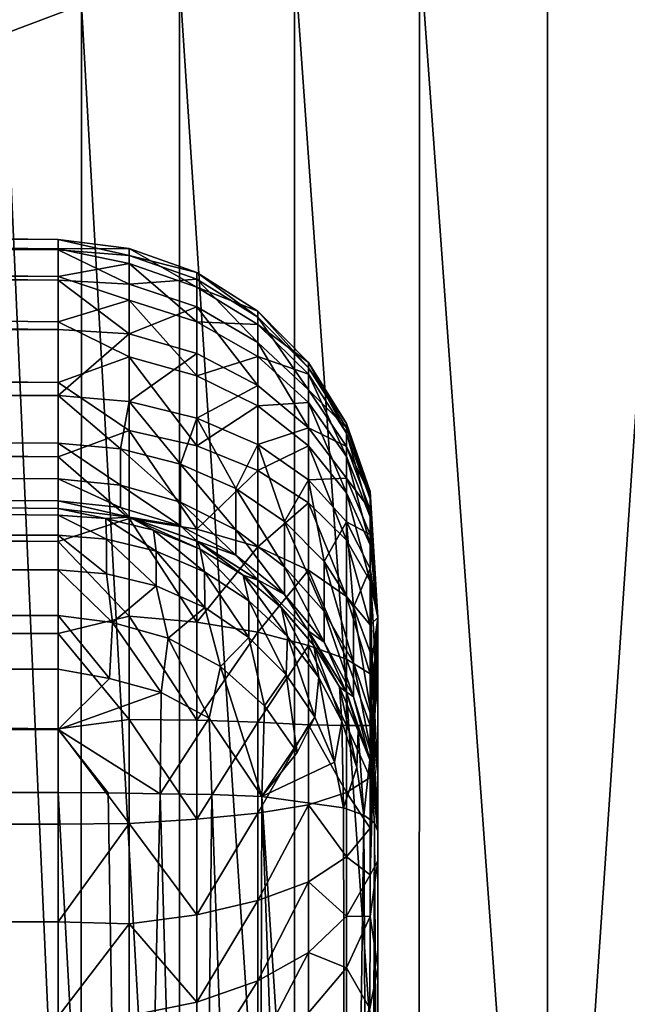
# Model space of a CAD drawing. Header units: metres. Extents: x -150 to 146, y -127 to 82.
# Tile 301 of 382: x 141.417 to 141.982, y 4.018 to 4.933. Entities that reach past the tile are written whole.
import ezdxf

# ---------------------------------------------------------------- set-up
doc = ezdxf.new("R2010")
doc.units = ezdxf.units.M
doc.layers.add('solid_ELLA_AP_WANNE_SW0001', color=7, linetype='CONTINUOUS')

msp = doc.modelspace()

# ---------------------------------------------------------------- linework, layer by layer
at = {"layer": 'solid_ELLA_AP_WANNE_SW0001'}
for points in [[(141.402847, 4.920201, -78.503937), (141.403397, 6.505244, -78.02034), (141.474319, 4.947224, -78.608521)], [(129.853088, 5.753788, 22.268677), (129.853088, 3.858704, 22.674004), (143.680511, 5.537678, 22.323399)], [(129.853088, 3.858704, 22.674004), (143.680511, 3.711792, 22.698515), (143.680511, 5.537678, 22.323399)], [(141.788498, 5.002653, -78.82354), (141.907501, 5.010152, -78.852859), (141.907547, 3.359975, -79.206749)], [(141.907547, 3.359975, -79.206749), (141.907501, 5.010152, -78.852859), (142.019852, 5.01161, -78.86187)], [(141.907547, 3.359975, -79.206749), (142.019852, 5.01161, -78.86187), (142.018539, 3.359812, -79.215721)], [(141.672409, 4.98946, -78.772232), (141.788498, 5.002653, -78.82354), (141.788467, 3.355036, -79.177124)], [(141.788467, 3.355036, -79.177124), (141.788498, 5.002653, -78.82354), (141.907547, 3.359975, -79.206749)], [(141.565689, 4.970731, -78.699585), (141.672409, 4.98946, -78.772232), (141.672302, 3.346279, -79.125114)], [(141.672302, 3.346279, -79.125114), (141.672409, 4.98946, -78.772232), (141.788467, 3.355036, -79.177124)], [(141.474319, 4.947224, -78.608521), (141.565689, 4.970731, -78.699585), (141.565414, 3.333804, -79.051346)], [(141.565414, 3.333804, -79.051346), (141.565689, 4.970731, -78.699585), (141.672302, 3.346279, -79.125114)], [(141.402847, 4.920201, -78.503937), (141.474319, 4.947224, -78.608521), (141.473862, 3.318113, -78.958794)], [(141.473862, 3.318113, -78.958794), (141.474319, 4.947224, -78.608521), (141.565414, 3.333804, -79.051346)], [(141.402176, 3.300052, -78.85244), (141.402847, 4.920201, -78.503937), (141.473862, 3.318113, -78.958794)], [(141.452621, 4.720483, 4.23952), (129.547379, 4.822112, 4.261154), (129.547379, 4.833092, 4.150265)], [(141.452621, 4.729197, 4.15), (129.547379, 4.833092, 4.150265), (129.547379, 4.821446, 4.035557)], [(141.452621, 4.720483, 4.23952), (129.547379, 4.833092, 4.150265), (141.452621, 4.729197, 4.15)], [(141.452621, 4.694668, 4.325683), (129.547379, 4.789697, 4.367767), (129.547379, 4.822112, 4.261154)], [(141.452621, 4.694668, 4.325683), (129.547379, 4.822112, 4.261154), (141.452621, 4.720483, 4.23952)], [(141.452621, 4.719647, 4.056328), (129.547379, 4.821446, 4.035557), (129.547379, 4.786879, 3.925564)], [(141.452621, 4.729197, 4.15), (129.547379, 4.821446, 4.035557), (141.452621, 4.719647, 4.056328)], [(141.452621, 4.652716, 4.405255), (129.547379, 4.737093, 4.466001), (129.547379, 4.789697, 4.367767)], [(141.452621, 4.652716, 4.405255), (129.547379, 4.789697, 4.367767), (141.452621, 4.694668, 4.325683)], [(141.452621, 4.691392, 3.96651), (129.547379, 4.786879, 3.925564), (129.547379, 4.730815, 3.824815)], [(141.452621, 4.719647, 4.056328), (129.547379, 4.786879, 3.925564), (141.452621, 4.691392, 3.96651)], [(141.452621, 4.5962, 4.475246), (129.547379, 4.666327, 4.552077), (129.547379, 4.737093, 4.466001)], [(141.452621, 4.5962, 4.475246), (129.547379, 4.737093, 4.466001), (141.452621, 4.652716, 4.405255)], [(141.452621, 4.645594, 3.884242), (129.547379, 4.730815, 3.824815), (129.547379, 4.655564, 3.73746)], [(141.452621, 4.691392, 3.96651), (129.547379, 4.730815, 3.824815), (141.452621, 4.645594, 3.884242)], [(141.518692, 4.714387, 4.07123), (141.518692, 4.720882, 4.168043), (141.452621, 4.729197, 4.15)], [(141.518692, 4.714387, 4.07123), (141.452621, 4.729197, 4.15), (141.452621, 4.719647, 4.056328)], [(141.518692, 4.720882, 4.168043), (141.452621, 4.720483, 4.23952), (141.452621, 4.729197, 4.15)], [(141.518692, 4.720882, 4.168043), (141.518692, 4.706757, 4.26404), (141.452621, 4.720483, 4.23952)], [(141.518692, 4.706757, 4.26404), (141.452621, 4.694668, 4.325683), (141.452621, 4.720483, 4.23952)], [(141.518692, 4.687567, 3.97798), (141.518692, 4.714387, 4.07123), (141.452621, 4.719647, 4.056328)], [(141.518692, 4.687567, 3.97798), (141.452621, 4.719647, 4.056328), (141.452621, 4.691392, 3.96651)], [(141.581741, 4.698394, 4.167145), (141.581741, 4.684968, 4.258405), (141.518692, 4.720882, 4.168043)], [(141.581741, 4.698394, 4.167145), (141.518692, 4.720882, 4.168043), (141.518692, 4.714387, 4.07123)], [(141.581741, 4.684968, 4.258405), (141.518692, 4.706757, 4.26404), (141.518692, 4.720882, 4.168043)], [(141.581741, 4.692219, 4.07511), (141.581741, 4.698394, 4.167145), (141.518692, 4.714387, 4.07123)], [(141.581741, 4.692219, 4.07511), (141.518692, 4.714387, 4.07123), (141.518692, 4.687567, 3.97798)], [(141.518692, 4.706757, 4.26404), (141.518692, 4.672651, 4.354878), (141.452621, 4.694668, 4.325683)], [(141.581741, 4.684968, 4.258405), (141.581741, 4.652546, 4.344762), (141.518692, 4.706757, 4.26404)], [(141.581741, 4.652546, 4.344762), (141.518692, 4.672651, 4.354878), (141.518692, 4.706757, 4.26404)], [(141.638229, 4.656848, 4.08142), (141.638229, 4.662488, 4.165869), (141.581741, 4.698394, 4.167145)], [(141.638229, 4.656848, 4.08142), (141.581741, 4.698394, 4.167145), (141.581741, 4.692219, 4.07511)], [(141.638229, 4.662488, 4.165869), (141.581741, 4.684968, 4.258405), (141.581741, 4.698394, 4.167145)], [(141.518692, 4.672651, 4.354878), (141.452621, 4.652716, 4.405255), (141.452621, 4.694668, 4.325683)], [(141.518692, 4.641634, 3.89251), (141.518692, 4.687567, 3.97798), (141.452621, 4.691392, 3.96651)], [(141.518692, 4.641634, 3.89251), (141.452621, 4.691392, 3.96651), (141.452621, 4.645594, 3.884242)], [(141.581741, 4.666721, 3.986462), (141.581741, 4.692219, 4.07511), (141.518692, 4.687567, 3.97798)], [(141.581741, 4.666721, 3.986462), (141.518692, 4.687567, 3.97798), (141.518692, 4.641634, 3.89251)], [(141.638229, 4.633471, 4.000075), (141.581741, 4.692219, 4.07511), (141.581741, 4.666721, 3.986462)], [(141.638229, 4.633471, 4.000075), (141.638229, 4.656848, 4.08142), (141.581741, 4.692219, 4.07511)], [(141.638229, 4.662488, 4.165869), (141.638229, 4.650134, 4.249599), (141.581741, 4.684968, 4.258405)], [(141.638229, 4.650134, 4.249599), (141.581741, 4.652546, 4.344762), (141.581741, 4.684968, 4.258405)], [(141.518692, 4.672651, 4.354878), (141.518692, 4.620106, 4.43645), (141.452621, 4.652716, 4.405255)], [(141.581741, 4.652546, 4.344762), (141.581741, 4.602597, 4.42231), (141.518692, 4.672651, 4.354878)], [(141.581741, 4.602597, 4.42231), (141.518692, 4.620106, 4.43645), (141.518692, 4.672651, 4.354878)], [(141.452621, 4.527256, 4.533015), (129.547379, 4.578611, 4.623684), (129.547379, 4.666327, 4.552077)], [(141.452621, 4.527256, 4.533015), (129.547379, 4.666327, 4.552077), (141.452621, 4.5962, 4.475246)], [(141.581741, 4.623054, 3.90521), (141.581741, 4.666721, 3.986462), (141.518692, 4.641634, 3.89251)], [(141.638229, 4.593414, 3.925518), (141.638229, 4.633471, 4.000075), (141.581741, 4.666721, 3.986462)], [(141.638229, 4.593414, 3.925518), (141.581741, 4.666721, 3.986462), (141.581741, 4.623054, 3.90521)], [(141.685349, 4.610023, 4.089767), (141.685349, 4.614954, 4.164171), (141.638229, 4.662488, 4.165869)], [(141.685349, 4.610023, 4.089767), (141.638229, 4.662488, 4.165869), (141.638229, 4.656848, 4.08142)], [(141.685349, 4.614954, 4.164171), (141.638229, 4.650134, 4.249599), (141.638229, 4.662488, 4.165869)], [(141.452621, 4.584136, 3.812907), (129.547379, 4.655564, 3.73746), (129.547424, 4.61631, 3.68865)], [(141.452621, 4.645594, 3.884242), (129.547379, 4.655564, 3.73746), (141.452621, 4.584136, 3.812907)], [(141.518692, 4.620106, 4.43645), (141.452621, 4.5962, 4.475246), (141.452621, 4.652716, 4.405255)], [(141.638229, 4.650134, 4.249599), (141.638229, 4.620347, 4.328822), (141.581741, 4.652546, 4.344762)], [(141.638229, 4.620347, 4.328822), (141.581741, 4.602597, 4.42231), (141.581741, 4.652546, 4.344762)], [(141.685349, 4.589453, 4.018094), (141.685349, 4.610023, 4.089767), (141.638229, 4.656848, 4.08142)], [(141.685349, 4.589453, 4.018094), (141.638229, 4.656848, 4.08142), (141.638229, 4.633471, 4.000075)], [(141.685349, 4.614954, 4.164171), (141.685349, 4.604023, 4.237933), (141.638229, 4.650134, 4.249599)], [(141.685349, 4.604023, 4.237933), (141.638229, 4.620347, 4.328822), (141.638229, 4.650134, 4.249599)], [(141.518692, 4.641634, 3.89251), (141.452621, 4.645594, 3.884242), (141.452621, 4.584136, 3.812907)], [(141.518692, 4.641634, 3.89251), (141.452621, 4.584136, 3.812907), (141.518677, 4.578666, 3.818686)], [(141.581741, 4.623054, 3.90521), (141.518692, 4.641634, 3.89251), (141.518677, 4.578666, 3.818686)], [(141.685349, 4.554176, 3.952399), (141.685349, 4.589453, 4.018094), (141.638229, 4.633471, 4.000075)], [(141.685349, 4.554176, 3.952399), (141.638229, 4.633471, 4.000075), (141.638229, 4.593414, 3.925518)], [(141.581741, 4.623054, 3.90521), (141.518677, 4.578666, 3.818686), (141.581741, 4.563193, 3.83503)], [(141.638229, 4.593414, 3.925518), (141.581741, 4.623054, 3.90521), (141.581741, 4.563193, 3.83503)], [(141.452621, 4.506572, 3.701854), (129.547424, 4.61631, 3.68865), (129.547424, 4.587805, 3.61557)], [(141.452621, 4.506572, 3.701854), (141.452621, 4.539755, 3.761416), (129.547424, 4.61631, 3.68865)], [(141.452621, 4.539755, 3.761416), (141.452621, 4.584136, 3.812907), (129.547424, 4.61631, 3.68865)], [(141.518692, 4.620106, 4.43645), (141.518692, 4.5515, 4.505065), (141.452621, 4.5962, 4.475246)], [(141.581741, 4.602597, 4.42231), (141.581741, 4.537379, 4.487542), (141.518692, 4.620106, 4.43645)], [(141.581741, 4.537379, 4.487542), (141.518692, 4.5515, 4.505065), (141.518692, 4.620106, 4.43645)], [(141.638229, 4.620347, 4.328822), (141.638229, 4.574473, 4.399949), (141.581741, 4.602597, 4.42231)], [(141.685349, 4.604023, 4.237933), (141.685349, 4.577725, 4.307708), (141.638229, 4.620347, 4.328822)], [(141.685349, 4.577725, 4.307708), (141.638229, 4.574473, 4.399949), (141.638229, 4.620347, 4.328822)], [(141.720749, 4.558193, 4.161347), (141.720749, 4.549179, 4.22303), (141.685349, 4.614954, 4.164171)], [(141.720749, 4.558193, 4.161347), (141.685349, 4.614954, 4.164171), (141.685349, 4.610023, 4.089767)], [(141.720749, 4.549179, 4.22303), (141.685349, 4.604023, 4.237933), (141.685349, 4.614954, 4.164171)], [(141.720749, 4.553973, 4.099153), (141.720749, 4.558193, 4.161347), (141.685349, 4.610023, 4.089767)], [(141.720749, 4.553973, 4.099153), (141.685349, 4.610023, 4.089767), (141.685349, 4.589453, 4.018094)], [(141.720749, 4.549179, 4.22303), (141.720749, 4.527338, 4.281415), (141.685349, 4.604023, 4.237933)], [(141.720749, 4.527338, 4.281415), (141.685349, 4.577725, 4.307708), (141.685349, 4.604023, 4.237933)], [(141.518692, 4.5515, 4.505065), (141.452621, 4.527256, 4.533015), (141.452621, 4.5962, 4.475246)], [(141.638229, 4.574473, 4.399949), (141.581741, 4.537379, 4.487542), (141.581741, 4.602597, 4.42231)], [(141.452621, 4.486105, 3.636816), (129.547424, 4.587805, 3.61557), (129.547379, 4.583092, 3.569052)], [(141.452621, 4.486105, 3.636816), (141.452621, 4.506572, 3.701854), (129.547424, 4.587805, 3.61557)], [(141.638229, 4.593414, 3.925518), (141.581741, 4.563193, 3.83503), (141.638245, 4.538491, 3.861122)], [(141.685349, 4.554176, 3.952399), (141.638229, 4.593414, 3.925518), (141.638245, 4.538491, 3.861122)], [(141.720749, 4.53671, 4.039253), (141.720749, 4.553973, 4.099153), (141.685349, 4.589453, 4.018094)], [(141.720749, 4.53671, 4.039253), (141.685349, 4.589453, 4.018094), (141.685349, 4.554176, 3.952399)], [(141.452621, 4.479197, -4.33), (129.547379, 4.583092, -4.33), (129.547379, 4.573864, -4.411908)], [(141.452621, 4.479197, -4.33), (129.547379, 4.583092, 3.569052), (129.547379, 4.583092, -4.33)], [(141.452621, 4.479197, -4.33), (141.452621, 4.479197, 3.569052), (129.547379, 4.583092, 3.569052)], [(141.452621, 4.486105, 3.636816), (129.547379, 4.583092, 3.569052), (141.452621, 4.479197, 3.569052)], [(141.452621, 4.448486, 4.576394), (129.547379, 4.478436, 4.676473), (129.547379, 4.578611, 4.623684)], [(141.452621, 4.448486, 4.576394), (129.547379, 4.578611, 4.623684), (141.452621, 4.527256, 4.533015)], [(141.510773, 4.534666, 3.764973), (141.452621, 4.584136, 3.812907), (141.452621, 4.539755, 3.761416)], [(141.518677, 4.578666, 3.818686), (141.452621, 4.584136, 3.812907), (141.510773, 4.534666, 3.764973)], [(141.518677, 4.578666, 3.818686), (141.510773, 4.534666, 3.764973), (141.56662, 4.520426, 3.774925)], [(141.581741, 4.563193, 3.83503), (141.518677, 4.578666, 3.818686), (141.56662, 4.520426, 3.774925)], [(141.685349, 4.577725, 4.307708), (141.685349, 4.537252, 4.370336), (141.638229, 4.574473, 4.399949)], [(141.720749, 4.527338, 4.281415), (141.720749, 4.493655, 4.33387), (141.685349, 4.577725, 4.307708)], [(141.720749, 4.493655, 4.33387), (141.685349, 4.537252, 4.370336), (141.685349, 4.577725, 4.307708)], [(141.452621, 4.473073, -4.386552), (129.547379, 4.573864, -4.411908), (129.547379, 4.54664, -4.489709)], [(141.452621, 4.473073, -4.386552), (141.452621, 4.479197, -4.33), (129.547379, 4.573864, -4.411908)], [(141.638229, 4.574473, 4.399949), (141.638229, 4.514592, 4.459762), (141.581741, 4.537379, 4.487542)], [(141.685349, 4.537252, 4.370336), (141.638229, 4.514592, 4.459762), (141.638229, 4.574473, 4.399949)], [(141.581741, 4.563193, 3.83503), (141.56662, 4.520426, 3.774925), (141.618027, 4.497575, 3.790895)], [(141.638245, 4.538491, 3.861122), (141.581741, 4.563193, 3.83503), (141.618027, 4.497575, 3.790895)], [(141.720749, 4.558193, 4.161347), (141.742661, 4.488228, 4.206018), (141.720749, 4.549179, 4.22303)], [(141.720749, 4.553973, 4.099153), (141.742661, 4.495016, 4.157857), (141.720749, 4.558193, 4.161347)], [(141.720749, 4.558193, 4.161347), (141.742661, 4.495016, 4.157857), (141.742661, 4.488228, 4.206018)], [(141.518692, 4.5515, 4.505065), (141.518692, 4.469936, 4.557621), (141.452621, 4.527256, 4.533015)], [(141.581741, 4.537379, 4.487542), (141.581741, 4.459841, 4.537507), (141.518692, 4.5515, 4.505065)], [(141.581741, 4.459841, 4.537507), (141.518692, 4.469936, 4.557621), (141.518692, 4.5515, 4.505065)], [(141.685349, 4.554176, 3.952399), (141.638245, 4.538491, 3.861122), (141.685349, 4.505791, 3.895661)], [(141.720749, 4.507182, 3.984352), (141.720749, 4.53671, 4.039253), (141.685349, 4.554176, 3.952399)], [(141.720749, 4.507182, 3.984352), (141.685349, 4.554176, 3.952399), (141.685349, 4.505791, 3.895661)], [(141.720749, 4.53671, 4.039253), (141.742661, 4.49153, 4.109344), (141.720749, 4.553973, 4.099153)], [(141.720749, 4.553973, 4.099153), (141.742661, 4.49153, 4.109344), (141.742661, 4.495016, 4.157857)], [(141.720749, 4.549179, 4.22303), (141.742661, 4.471471, 4.251678), (141.720749, 4.527338, 4.281415)], [(141.720749, 4.549179, 4.22303), (141.742661, 4.488228, 4.206018), (141.742661, 4.471471, 4.251678)], [(141.452621, 4.454228, -4.442115), (129.547379, 4.54664, -4.489709), (129.547379, 4.502786, -4.559502)], [(141.452621, 4.454228, -4.442115), (141.452621, 4.473073, -4.386552), (129.547379, 4.54664, -4.489709)], [(141.510773, 4.50087, 3.704309), (141.452621, 4.539755, 3.761416), (141.452621, 4.506572, 3.701854)], [(141.510773, 4.534666, 3.764973), (141.452621, 4.539755, 3.761416), (141.510773, 4.50087, 3.704309)], [(141.56662, 4.520426, 3.774925), (141.510773, 4.534666, 3.764973), (141.56662, 4.484913, 3.711179)], [(141.510773, 4.534666, 3.764973), (141.510773, 4.50087, 3.704309), (141.56662, 4.484913, 3.711179)], [(141.638229, 4.514592, 4.459762), (141.581741, 4.459841, 4.537507), (141.581741, 4.537379, 4.487542)], [(141.638245, 4.538491, 3.861122), (141.618027, 4.497575, 3.790895), (141.663055, 4.466982, 3.812276)], [(141.685349, 4.537252, 4.370336), (141.685349, 4.484438, 4.422976), (141.638229, 4.514592, 4.459762)], [(141.685349, 4.505791, 3.895661), (141.638245, 4.538491, 3.861122), (141.663055, 4.466982, 3.812276)], [(141.720749, 4.493655, 4.33387), (141.720749, 4.449651, 4.378025), (141.685349, 4.537252, 4.370336)], [(141.720749, 4.449651, 4.378025), (141.685349, 4.484438, 4.422976), (141.685349, 4.537252, 4.370336)], [(141.720749, 4.507182, 3.984352), (141.742661, 4.477928, 4.062648), (141.720749, 4.53671, 4.039253)], [(141.720749, 4.53671, 4.039253), (141.742661, 4.477928, 4.062648), (141.742661, 4.49153, 4.109344)], [(141.518692, 4.469936, 4.557621), (141.452621, 4.448486, 4.576394), (141.452621, 4.527256, 4.533015)], [(141.720749, 4.527338, 4.281415), (141.742661, 4.471471, 4.251678), (141.742661, 4.445494, 4.292797)], [(141.720749, 4.527338, 4.281415), (141.742661, 4.445494, 4.292797), (141.720749, 4.493655, 4.33387)], [(141.618027, 4.497575, 3.790895), (141.56662, 4.520426, 3.774925), (141.618027, 4.459307, 3.722205)], [(141.56662, 4.520426, 3.774925), (141.56662, 4.484913, 3.711179), (141.618027, 4.459307, 3.722205)], [(141.638229, 4.514592, 4.459762), (141.638229, 4.443411, 4.505552), (141.581741, 4.459841, 4.537507)], [(141.685349, 4.484438, 4.422976), (141.638229, 4.443411, 4.505552), (141.638229, 4.514592, 4.459762)], [(141.510773, 4.480024, 3.638068), (141.452621, 4.506572, 3.701854), (141.452621, 4.486105, 3.636816)], [(141.510773, 4.50087, 3.704309), (141.452621, 4.506572, 3.701854), (141.510773, 4.480024, 3.638068)], [(141.685349, 4.505791, 3.895661), (141.663055, 4.466982, 3.812276), (141.699982, 4.42981, 3.838255)], [(141.720749, 4.507182, 3.984352), (141.685349, 4.505791, 3.895661), (141.720749, 4.466722, 3.936929)], [(141.720749, 4.466722, 3.936929), (141.685349, 4.505791, 3.895661), (141.699982, 4.42981, 3.838255)], [(141.720749, 4.507182, 3.984352), (141.742661, 4.454817, 4.019853), (141.742661, 4.477928, 4.062648)], [(141.720749, 4.507182, 3.984352), (141.720749, 4.466722, 3.936929), (141.742661, 4.454817, 4.019853)], [(141.452621, 4.422143, -4.493987), (129.547379, 4.502786, -4.559502), (129.547379, 4.444502, -4.617786)], [(141.452621, 4.422143, -4.493987), (141.452621, 4.454228, -4.442115), (129.547379, 4.502786, -4.559502)], [(141.56662, 4.484913, 3.711179), (141.510773, 4.50087, 3.704309), (141.56662, 4.463008, 3.641574)], [(141.510773, 4.50087, 3.704309), (141.510773, 4.480024, 3.638068), (141.56662, 4.463008, 3.641574)], [(141.618027, 4.497575, 3.790895), (141.618027, 4.459307, 3.722205), (141.663055, 4.425026, 3.736965)], [(141.663055, 4.466982, 3.812276), (141.618027, 4.497575, 3.790895), (141.663055, 4.425026, 3.736965)], [(141.742661, 4.488228, 4.206018), (141.742661, 4.495016, 4.157857), (141.75, 4.377893, 4.030754)], [(141.742661, 4.495016, 4.157857), (141.742661, 4.49153, 4.109344), (141.75, 4.377893, 4.030754)], [(141.518936, 4.471179, 3.569052), (141.452621, 4.486105, 3.636816), (141.452621, 4.479197, 3.569052)], [(141.510773, 4.480024, 3.638068), (141.452621, 4.486105, 3.636816), (141.518936, 4.471179, 3.569052)], [(141.56662, 4.484913, 3.711179), (141.56662, 4.463008, 3.641574), (141.618027, 4.435703, 3.6472)], [(141.618027, 4.459307, 3.722205), (141.56662, 4.484913, 3.711179), (141.618027, 4.435703, 3.6472)], [(141.720749, 4.493655, 4.33387), (141.742661, 4.445494, 4.292797), (141.742661, 4.411455, 4.327538)], [(141.720749, 4.493655, 4.33387), (141.742661, 4.411455, 4.327538), (141.720749, 4.449651, 4.378025)], [(141.742661, 4.49153, 4.109344), (141.742661, 4.477928, 4.062648), (141.75, 4.377893, 4.030754)], [(141.742661, 4.471471, 4.251678), (141.742661, 4.488228, 4.206018), (141.75, 4.377893, 4.030754)], [(141.452621, 4.362832, 4.603771), (129.547379, 4.369782, 4.708345), (129.547379, 4.478436, 4.676473)], [(141.452621, 4.362832, 4.603771), (129.547379, 4.478436, 4.676473), (141.452621, 4.448486, 4.576394)], [(141.519211, 4.471117, -4.330191), (141.452621, 4.479197, 3.569052), (141.452621, 4.479197, -4.33)], [(141.518936, 4.471179, 3.569052), (141.452621, 4.479197, 3.569052), (141.519211, 4.471117, -4.330191)], [(141.496933, 4.469687, -4.384678), (141.452621, 4.479197, -4.33), (141.452621, 4.473073, -4.386552)], [(141.496933, 4.469687, -4.384678), (141.519211, 4.471117, -4.330191), (141.452621, 4.479197, -4.33)], [(141.56662, 4.463008, 3.641574), (141.510773, 4.480024, 3.638068), (141.518936, 4.471179, 3.569052)], [(141.685349, 4.484438, 4.422976), (141.685349, 4.421678, 4.463243), (141.638229, 4.443411, 4.505552)], [(141.720749, 4.449651, 4.378025), (141.720749, 4.397312, 4.411887), (141.685349, 4.484438, 4.422976)], [(141.720749, 4.397312, 4.411887), (141.685349, 4.421678, 4.463243), (141.685349, 4.484438, 4.422976)], [(141.742661, 4.477928, 4.062648), (141.742661, 4.454817, 4.019853), (141.75, 4.377893, 4.030754)], [(141.497696, 4.450761, -4.440463), (141.452621, 4.473073, -4.386552), (141.452621, 4.454228, -4.442115)], [(141.497696, 4.450761, -4.440463), (141.496933, 4.469687, -4.384678), (141.452621, 4.473073, -4.386552)], [(141.518692, 4.469936, 4.557621), (141.518692, 4.379102, 4.591741), (141.452621, 4.448486, 4.576394)], [(141.496933, 4.469687, -4.384678), (141.541489, 4.459114, -4.383155), (141.519211, 4.471117, -4.330191)], [(141.497696, 4.450761, -4.440463), (141.543823, 4.43957, -4.437581), (141.496933, 4.469687, -4.384678)], [(141.543823, 4.43957, -4.437581), (141.541489, 4.459114, -4.383155), (141.496933, 4.469687, -4.384678)], [(141.581741, 4.459841, 4.537507), (141.581741, 4.373491, 4.569946), (141.518692, 4.469936, 4.557621)], [(141.581741, 4.373491, 4.569946), (141.518692, 4.379102, 4.591741), (141.518692, 4.469936, 4.557621)], [(141.56662, 4.463008, 3.641574), (141.518936, 4.471179, 3.569052), (141.581848, 4.448682, 3.569052)], [(141.581848, 4.448682, 3.569052), (141.518936, 4.471179, 3.569052), (141.519211, 4.471117, -4.330191)], [(141.581848, 4.448682, 3.569052), (141.519211, 4.471117, -4.330191), (141.58223, 4.448496, -4.328872)], [(141.541489, 4.459114, -4.383155), (141.584641, 4.441434, -4.380691), (141.519211, 4.471117, -4.330191)], [(141.584641, 4.441434, -4.380691), (141.58223, 4.448496, -4.328872), (141.519211, 4.471117, -4.330191)], [(141.699982, 4.42981, 3.838255), (141.663055, 4.466982, 3.812276), (141.699982, 4.383373, 3.7549)], [(141.663055, 4.466982, 3.812276), (141.663055, 4.425026, 3.736965), (141.699982, 4.383373, 3.7549)], [(141.720749, 4.466722, 3.936929), (141.699982, 4.42981, 3.838255), (141.727417, 4.387471, 3.867845)], [(141.742661, 4.454817, 4.019853), (141.720749, 4.466722, 3.936929), (141.742661, 4.423228, 3.982869)], [(141.742661, 4.423228, 3.982869), (141.720749, 4.466722, 3.936929), (141.727417, 4.387471, 3.867845)], [(141.742661, 4.445494, 4.292797), (141.742661, 4.471471, 4.251678), (141.75, 4.377893, 4.030754)], [(141.543823, 4.43957, -4.437581), (141.588776, 4.420278, -4.433105), (141.541489, 4.459114, -4.383155)], [(141.588776, 4.420278, -4.433105), (141.584641, 4.441434, -4.380691), (141.541489, 4.459114, -4.383155)], [(141.618027, 4.435703, 3.6472), (141.56662, 4.463008, 3.641574), (141.581848, 4.448682, 3.569052)], [(141.638229, 4.443411, 4.505552), (141.581741, 4.373491, 4.569946), (141.581741, 4.459841, 4.537507)], [(141.618027, 4.459307, 3.722205), (141.618027, 4.435703, 3.6472), (141.663055, 4.399148, 3.654732)], [(141.663055, 4.425026, 3.736965), (141.618027, 4.459307, 3.722205), (141.663055, 4.399148, 3.654732)], [(141.497559, 4.418397, -4.492553), (141.497696, 4.450761, -4.440463), (141.452621, 4.454228, -4.442115)], [(141.497559, 4.418397, -4.492553), (141.452621, 4.454228, -4.442115), (141.452621, 4.422143, -4.493987)], [(141.518692, 4.379102, 4.591741), (141.452621, 4.362832, 4.603771), (141.452621, 4.448486, 4.576394)], [(141.497559, 4.418397, -4.492553), (141.543869, 4.407157, -4.488306), (141.497696, 4.450761, -4.440463)], [(141.543869, 4.407157, -4.488306), (141.543823, 4.43957, -4.437581), (141.497696, 4.450761, -4.440463)], [(141.618027, 4.435703, 3.6472), (141.581848, 4.448682, 3.569052), (141.638214, 4.412822, 3.569052)], [(141.638214, 4.412822, 3.569052), (141.581848, 4.448682, 3.569052), (141.58223, 4.448496, -4.328872)], [(141.638214, 4.412822, 3.569052), (141.58223, 4.448496, -4.328872), (141.638565, 4.412539, -4.326205)], [(141.624725, 4.417089, -4.3772), (141.638565, 4.412539, -4.326205), (141.58223, 4.448496, -4.328872)], [(141.584641, 4.441434, -4.380691), (141.624725, 4.417089, -4.3772), (141.58223, 4.448496, -4.328872)], [(141.720749, 4.449651, 4.378025), (141.742661, 4.411455, 4.327538), (141.742661, 4.370876, 4.354351)], [(141.720749, 4.449651, 4.378025), (141.742661, 4.370876, 4.354351), (141.720749, 4.397312, 4.411887)], [(141.742661, 4.454817, 4.019853), (141.742661, 4.423228, 3.982869), (141.75, 4.377893, 4.030754)], [(141.452621, 4.379724, -4.536558), (129.547379, 4.444502, -4.617786), (129.547379, 4.374709, -4.66164)], [(141.452621, 4.379724, -4.536558), (141.452621, 4.422143, -4.493987), (129.547379, 4.444502, -4.617786)], [(141.543869, 4.407157, -4.488306), (141.588959, 4.387201, -4.481746), (141.543823, 4.43957, -4.437581)], [(141.588959, 4.387201, -4.481746), (141.588776, 4.420278, -4.433105), (141.543823, 4.43957, -4.437581)], [(141.638229, 4.443411, 4.505552), (141.638229, 4.364155, 4.535249), (141.581741, 4.373491, 4.569946)], [(141.588776, 4.420278, -4.433105), (141.630142, 4.393433, -4.427065), (141.584641, 4.441434, -4.380691)], [(141.630142, 4.393433, -4.427065), (141.624725, 4.417089, -4.3772), (141.584641, 4.441434, -4.380691)], [(141.685349, 4.421678, 4.463243), (141.638229, 4.364155, 4.535249), (141.638229, 4.443411, 4.505552)], [(141.742661, 4.411455, 4.327538), (141.742661, 4.445494, 4.292797), (141.75, 4.377893, 4.030754)], [(141.663055, 4.399148, 3.654732), (141.618027, 4.435703, 3.6472), (141.638214, 4.412822, 3.569052)], [(141.727417, 4.387471, 3.867845), (141.699982, 4.42981, 3.838255), (141.727417, 4.33593, 3.775328)], [(141.699982, 4.42981, 3.838255), (141.699982, 4.383373, 3.7549), (141.727417, 4.33593, 3.775328)], [(141.503357, 4.373101, -4.535621), (141.452621, 4.422143, -4.493987), (141.452621, 4.379724, -4.536558)], [(141.503357, 4.373101, -4.535621), (141.497559, 4.418397, -4.492553), (141.452621, 4.422143, -4.493987)], [(141.685349, 4.421678, 4.463243), (141.685349, 4.351816, 4.489311), (141.638229, 4.364155, 4.535249)], [(141.663055, 4.425026, 3.736965), (141.663055, 4.399148, 3.654732), (141.699982, 4.35473, 3.663883)], [(141.699982, 4.383373, 3.7549), (141.663055, 4.425026, 3.736965), (141.699982, 4.35473, 3.663883)], [(141.720749, 4.397312, 4.411887), (141.720749, 4.339001, 4.433928), (141.685349, 4.421678, 4.463243)], [(141.720749, 4.339001, 4.433928), (141.685349, 4.351816, 4.489311), (141.685349, 4.421678, 4.463243)], [(141.742661, 4.423228, 3.982869), (141.727417, 4.387471, 3.867845), (141.744293, 4.341575, 3.899921)], [(141.742661, 4.423228, 3.982869), (141.75, 4.293504, 3.932932), (141.75, 4.377893, 4.030754)], [(141.742661, 4.423228, 3.982869), (141.744293, 4.341575, 3.899921), (141.75, 4.293504, 3.932932)], [(141.503357, 4.373101, -4.535621), (141.543869, 4.407157, -4.488306), (141.497559, 4.418397, -4.492553)], [(141.588959, 4.387201, -4.481746), (141.62999, 4.359169, -4.473071), (141.588776, 4.420278, -4.433105)], [(141.62999, 4.359169, -4.473071), (141.630142, 4.393433, -4.427065), (141.588776, 4.420278, -4.433105)], [(141.630142, 4.393433, -4.427065), (141.665939, 4.360137, -4.419583), (141.624725, 4.417089, -4.3772)], [(141.665939, 4.360137, -4.419583), (141.660324, 4.386859, -4.372651), (141.624725, 4.417089, -4.3772)], [(141.624725, 4.417089, -4.3772), (141.660324, 4.386859, -4.372651), (141.638565, 4.412539, -4.326205)], [(141.663055, 4.399148, 3.654732), (141.638214, 4.412822, 3.569052), (141.685242, 4.365377, 3.569052)], [(141.685242, 4.365377, 3.569052), (141.638214, 4.412822, 3.569052), (141.638565, 4.412539, -4.326205)], [(141.660324, 4.386859, -4.372651), (141.690369, 4.3519, -4.367113), (141.638565, 4.412539, -4.326205)], [(141.685242, 4.365377, 3.569052), (141.638565, 4.412539, -4.326205), (141.685471, 4.365096, -4.322109)], [(141.690369, 4.3519, -4.367113), (141.685471, 4.365096, -4.322109), (141.638565, 4.412539, -4.326205)], [(141.742661, 4.370876, 4.354351), (141.742661, 4.411455, 4.327538), (141.75, 4.377893, 4.030754)], [(141.503357, 4.373101, -4.535621), (141.555161, 4.358454, -4.528505), (141.543869, 4.407157, -4.488306)], [(141.555161, 4.358454, -4.528505), (141.588959, 4.387201, -4.481746), (141.543869, 4.407157, -4.488306)], [(141.62999, 4.359169, -4.473071), (141.664551, 4.324408, -4.462584), (141.630142, 4.393433, -4.427065)], [(141.664551, 4.324408, -4.462584), (141.665939, 4.360137, -4.419583), (141.630142, 4.393433, -4.427065)], [(141.699982, 4.35473, 3.663883), (141.663055, 4.399148, 3.654732), (141.685242, 4.365377, 3.569052)], [(141.720749, 4.397312, 4.411887), (141.742661, 4.325568, 4.372037), (141.720749, 4.339001, 4.433928)], [(141.720749, 4.397312, 4.411887), (141.742661, 4.370876, 4.354351), (141.742661, 4.325568, 4.372037)], [(141.555161, 4.358454, -4.528505), (141.603806, 4.332149, -4.517538), (141.588959, 4.387201, -4.481746)], [(141.603806, 4.332149, -4.517538), (141.62999, 4.359169, -4.473071), (141.588959, 4.387201, -4.481746)], [(141.665939, 4.360137, -4.419583), (141.694916, 4.322093, -4.410955), (141.660324, 4.386859, -4.372651)], [(141.694916, 4.322093, -4.410955), (141.690369, 4.3519, -4.367113), (141.660324, 4.386859, -4.372651)], [(141.744293, 4.341575, 3.899921), (141.727417, 4.387471, 3.867845), (141.744293, 4.284501, 3.797472)], [(141.727417, 4.387471, 3.867845), (141.727417, 4.33593, 3.775328), (141.744293, 4.284501, 3.797472)], [(141.452621, 4.329631, -4.568033), (141.452621, 4.379724, -4.536558), (129.547379, 4.374709, -4.66164)], [(141.500412, 4.320955, -4.567324), (141.503357, 4.373101, -4.535621), (141.452621, 4.379724, -4.536558)], [(141.500412, 4.320955, -4.567324), (141.452621, 4.379724, -4.536558), (141.452621, 4.329631, -4.568033)], [(141.518692, 4.379102, 4.591741), (141.518692, 4.283107, 4.605879), (141.452621, 4.362832, 4.603771)], [(141.581741, 4.373491, 4.569946), (141.581741, 4.282234, 4.583391), (141.518692, 4.379102, 4.591741)], [(141.581741, 4.282234, 4.583391), (141.518692, 4.283107, 4.605879), (141.518692, 4.379102, 4.591741)], [(141.699982, 4.383373, 3.7549), (141.699982, 4.35473, 3.663883), (141.727417, 4.304139, 3.674307)], [(141.727417, 4.33593, 3.775328), (141.699982, 4.383373, 3.7549), (141.727417, 4.304139, 3.674307)], [(141.742661, 4.182017, 4.364669), (141.742661, 4.228982, 4.377314), (141.75, 4.377893, 4.030754)], [(141.742661, 4.277555, 4.379807), (141.742661, 4.325568, 4.372037), (141.75, 4.377893, 4.030754)], [(141.742661, 4.138758, 4.342436), (141.742661, 4.182017, 4.364669), (141.75, 4.377893, 4.030754)], [(141.742661, 4.325568, 4.372037), (141.742661, 4.370876, 4.354351), (141.75, 4.377893, 4.030754)], [(141.742661, 4.138758, 4.342436), (141.75, 4.377893, 4.030754), (141.75, 4.151539, 4.267959)], [(141.742661, 4.228982, 4.377314), (141.742661, 4.277555, 4.379807), (141.75, 4.377893, 4.030754)], [(141.75, 4.052452, 4.181554), (141.75, 4.151539, 4.267959), (141.75, 4.377893, 4.030754)], [(141.75, 3.938649, 4.11776), (141.75, 4.052452, 4.181554), (141.75, 4.377893, 4.030754)], [(141.75, 3.814439, 4.07759), (141.75, 3.938649, 4.11776), (141.75, 4.377893, 4.030754)], [(141.75, -4.29655, 3.937455), (141.75, 4.377893, 4.030754), (141.75, 4.293504, 3.932932)], [(141.75, 4.377893, 4.030754), (141.75, -3.684052, 4.064209), (141.75, 3.684052, 4.064209)], [(141.75, -4.382959, 4.036539), (141.75, -3.684052, 4.064209), (141.75, 4.377893, 4.030754)], [(141.75, -4.29655, 3.937455), (141.75, -4.382959, 4.036539), (141.75, 4.377893, 4.030754)], [(141.75, 3.814439, 4.07759), (141.75, 4.377893, 4.030754), (141.75, 3.684052, 4.064209)], [(141.452621, 4.329631, -4.568033), (129.547379, 4.374709, -4.66164), (129.547379, 4.296908, -4.688864)], [(141.452621, 4.274428, 4.614101), (129.547379, 4.256964, 4.718036), (129.547379, 4.369782, 4.708345)], [(141.452621, 4.274428, 4.614101), (129.547379, 4.369782, 4.708345), (141.452621, 4.362832, 4.603771)], [(141.500412, 4.320955, -4.567324), (141.548553, 4.308042, -4.559223), (141.503357, 4.373101, -4.535621)], [(141.548553, 4.308042, -4.559223), (141.555161, 4.358454, -4.528505), (141.503357, 4.373101, -4.535621)], [(141.638229, 4.364155, 4.535249), (141.581741, 4.282234, 4.583391), (141.581741, 4.373491, 4.569946)], [(141.518692, 4.283107, 4.605879), (141.452621, 4.274428, 4.614101), (141.452621, 4.362832, 4.603771)], [(141.548553, 4.308042, -4.559223), (141.593231, 4.284124, -4.546636), (141.555161, 4.358454, -4.528505)], [(141.593231, 4.284124, -4.546636), (141.603806, 4.332149, -4.517538), (141.555161, 4.358454, -4.528505)], [(141.638229, 4.364155, 4.535249), (141.638229, 4.28041, 4.547506), (141.581741, 4.282234, 4.583391)], [(141.603806, 4.332149, -4.517538), (141.644714, 4.295752, -4.503336), (141.62999, 4.359169, -4.473071)], [(141.644714, 4.295752, -4.503336), (141.664551, 4.324408, -4.462584), (141.62999, 4.359169, -4.473071)], [(141.685349, 4.351816, 4.489311), (141.638229, 4.28041, 4.547506), (141.638229, 4.364155, 4.535249)], [(141.664551, 4.324408, -4.462584), (141.691284, 4.285063, -4.450832), (141.665939, 4.360137, -4.419583)], [(141.691284, 4.285063, -4.450832), (141.694916, 4.322093, -4.410955), (141.665939, 4.360137, -4.419583)], [(141.699982, 4.35473, 3.663883), (141.685242, 4.365377, 3.569052), (141.720612, 4.308699, 3.569052)], [(141.720612, 4.308699, 3.569052), (141.685242, 4.365377, 3.569052), (141.685471, 4.365096, -4.322109)], [(141.714218, 4.313412, -4.360647), (141.720718, 4.308474, -4.315407), (141.685471, 4.365096, -4.322109)], [(141.720612, 4.308699, 3.569052), (141.685471, 4.365096, -4.322109), (141.720718, 4.308474, -4.315407)], [(141.690369, 4.3519, -4.367113), (141.714218, 4.313412, -4.360647), (141.685471, 4.365096, -4.322109)], [(141.685349, 4.351816, 4.489311), (141.685349, 4.278019, 4.499999), (141.638229, 4.28041, 4.547506)], [(141.720749, 4.339001, 4.433928), (141.720749, 4.27735, 4.443153), (141.685349, 4.351816, 4.489311)], [(141.720749, 4.27735, 4.443153), (141.685349, 4.278019, 4.499999), (141.685349, 4.351816, 4.489311)], [(141.694916, 4.322093, -4.410955), (141.716415, 4.280989, -4.40142), (141.690369, 4.3519, -4.367113)], [(141.716415, 4.280989, -4.40142), (141.714218, 4.313412, -4.360647), (141.690369, 4.3519, -4.367113)], [(141.727417, 4.304139, 3.674307), (141.699982, 4.35473, 3.663883), (141.720612, 4.308699, 3.569052)], [(141.720749, 4.339001, 4.433928), (141.742661, 4.277555, 4.379807), (141.720749, 4.27735, 4.443153)], [(141.720749, 4.339001, 4.433928), (141.742661, 4.325568, 4.372037), (141.742661, 4.277555, 4.379807)], [(141.744293, 4.341575, 3.899921), (141.75, 4.231336, 3.820446), (141.75, 4.293504, 3.932932)], [(141.744293, 4.341575, 3.899921), (141.744293, 4.284501, 3.797472), (141.75, 4.231336, 3.820446)], [(141.452621, 4.273789, -4.587573), (141.452621, 4.329631, -4.568033), (129.547379, 4.296908, -4.688864)], [(141.452621, 4.273789, -4.587573), (141.500412, 4.320955, -4.567324), (141.452621, 4.329631, -4.568033)], [(141.593231, 4.284124, -4.546636), (141.642059, 4.211341, -4.524668), (141.603806, 4.332149, -4.517538)], [(141.642059, 4.211341, -4.524668), (141.644714, 4.295752, -4.503336), (141.603806, 4.332149, -4.517538)], [(141.744293, 4.284501, 3.797472), (141.727417, 4.33593, 3.775328), (141.744293, 4.249297, 3.685606)], [(141.727417, 4.33593, 3.775328), (141.727417, 4.304139, 3.674307), (141.744293, 4.249297, 3.685606)], [(141.452621, 4.273789, -4.587573), (141.548553, 4.308042, -4.559223), (141.500412, 4.320955, -4.567324)], [(141.644714, 4.295752, -4.503336), (141.675034, 4.252348, -4.4869), (141.664551, 4.324408, -4.462584)], [(141.675034, 4.252348, -4.4869), (141.691284, 4.285063, -4.450832), (141.664551, 4.324408, -4.462584)], [(141.691284, 4.285063, -4.450832), (141.709625, 4.243216, -4.438248), (141.694916, 4.322093, -4.410955)], [(141.709625, 4.243216, -4.438248), (141.716415, 4.280989, -4.40142), (141.694916, 4.322093, -4.410955)], [(141.716415, 4.280989, -4.40142), (141.730469, 4.23841, -4.391129), (141.714218, 4.313412, -4.360647)], [(141.730469, 4.23841, -4.391129), (141.731598, 4.272598, -4.353292), (141.714218, 4.313412, -4.360647)], [(141.714218, 4.313412, -4.360647), (141.731598, 4.272598, -4.353292), (141.720718, 4.308474, -4.315407)], [(141.452621, 4.273789, -4.587573), (141.547455, 4.214047, -4.577939), (141.548553, 4.308042, -4.559223)], [(141.547455, 4.214047, -4.577939), (141.593231, 4.284124, -4.546636), (141.548553, 4.308042, -4.559223)], [(141.727417, 4.304139, 3.674307), (141.720612, 4.308699, 3.569052), (141.742569, 4.2456, 3.569052)], [(141.742569, 4.2456, 3.569052), (141.720612, 4.308699, 3.569052), (141.720718, 4.308474, -4.315407)], [(141.731598, 4.272598, -4.353292), (141.742584, 4.245468, -4.306019), (141.720718, 4.308474, -4.315407)], [(141.742569, 4.2456, 3.569052), (141.720718, 4.308474, -4.315407), (141.742584, 4.245468, -4.306019)], [(141.744293, 4.249297, 3.685606), (141.727417, 4.304139, 3.674307), (141.742569, 4.2456, 3.569052)], [(141.452621, 4.273789, -4.587573), (129.547379, 4.296908, -4.688864), (129.547379, 4.215, -4.698092)], [(141.644714, 4.295752, -4.503336), (141.642059, 4.211341, -4.524668), (141.675034, 4.252348, -4.4869)], [(141.75, -4.232776, 3.823675), (141.75, -4.29655, 3.937455), (141.75, 4.293504, 3.932932)], [(141.75, -4.232776, 3.823675), (141.75, 4.293504, 3.932932), (141.75, 4.231336, 3.820446)], [(141.547455, 4.214047, -4.577939), (141.595734, 4.213284, -4.556433), (141.593231, 4.284124, -4.546636)], [(141.593231, 4.284124, -4.546636), (141.595734, 4.213284, -4.556433), (141.642059, 4.211341, -4.524668)], [(141.691284, 4.285063, -4.450832), (141.642059, 4.211341, -4.524668), (141.709625, 4.243216, -4.438248)], [(141.675034, 4.252348, -4.4869), (141.642059, 4.211341, -4.524668), (141.691284, 4.285063, -4.450832)], [(141.744293, 4.284501, 3.797472), (141.744293, 4.249297, 3.685606), (141.75, 4.191886, 3.695906)], [(141.744293, 4.284501, 3.797472), (141.75, 4.191886, 3.695906), (141.75, 4.231336, 3.820446)], [(141.452621, 4.185575, 4.607352), (129.547379, 4.256964, 4.718036), (141.452621, 4.274428, 4.614101)], [(141.518692, 4.283107, 4.605879), (141.518692, 4.186294, 4.599399), (141.452621, 4.274428, 4.614101)], [(141.518692, 4.186294, 4.599399), (141.452621, 4.185575, 4.607352), (141.452621, 4.274428, 4.614101)], [(141.581741, 4.282234, 4.583391), (141.581741, 4.190197, 4.577234), (141.518692, 4.283107, 4.605879)], [(141.581741, 4.190197, 4.577234), (141.518692, 4.186294, 4.599399), (141.518692, 4.283107, 4.605879)], [(141.638229, 4.28041, 4.547506), (141.581741, 4.190197, 4.577234), (141.581741, 4.282234, 4.583391)], [(141.638229, 4.28041, 4.547506), (141.638229, 4.195968, 4.541769), (141.581741, 4.190197, 4.577234)], [(141.685349, 4.278019, 4.499999), (141.638229, 4.195968, 4.541769), (141.638229, 4.28041, 4.547506)], [(141.685349, 4.278019, 4.499999), (141.685349, 4.203632, 4.494823), (141.638229, 4.195968, 4.541769)], [(141.720749, 4.27735, 4.443153), (141.720749, 4.215141, 4.439146), (141.685349, 4.278019, 4.499999)], [(141.720749, 4.215141, 4.439146), (141.685349, 4.203632, 4.494823), (141.685349, 4.278019, 4.499999)], [(141.709625, 4.243216, -4.438248), (141.71814, 4.200956, -4.428748), (141.716415, 4.280989, -4.40142)], [(141.716415, 4.280989, -4.40142), (141.71814, 4.200956, -4.428748), (141.730469, 4.23841, -4.391129)], [(141.720749, 4.27735, 4.443153), (141.742661, 4.277555, 4.379807), (141.742661, 4.228982, 4.377314)], [(141.720749, 4.27735, 4.443153), (141.742661, 4.228982, 4.377314), (141.720749, 4.215141, 4.439146)], [(141.452621, 4.273789, -4.587573), (129.547379, 4.215, -4.698092), (141.452621, 4.215, -4.594197)], [(141.452621, 4.273789, -4.587573), (141.499146, 4.214743, -4.590156), (141.547455, 4.214047, -4.577939)], [(141.452621, 4.273789, -4.587573), (141.452621, 4.215, -4.594197), (141.499146, 4.214743, -4.590156)], [(141.730469, 4.23841, -4.391129), (141.736954, 4.194062, -4.381721), (141.731598, 4.272598, -4.353292)], [(141.731598, 4.272598, -4.353292), (141.736954, 4.194062, -4.381721), (141.742584, 4.245468, -4.306019)], [(141.452621, 4.185575, 4.607352), (129.547379, 4.144466, 4.705158), (129.547379, 4.256964, 4.718036)], [(141.744293, 4.249297, 3.685606), (141.742569, 4.2456, 3.569052), (141.75, 4.179142, 3.567946)], [(141.744293, 4.249297, 3.685606), (141.75, 4.179142, 3.567946), (141.75, 4.191886, 3.695906)], [(141.709625, 4.243216, -4.438248), (141.642059, 4.211341, -4.524668), (141.71814, 4.200956, -4.428748)], [(141.730469, 4.23841, -4.391129), (141.71814, 4.200956, -4.428748), (141.736954, 4.194062, -4.381721)], [(141.742584, 4.245468, -4.306019), (141.736954, 4.194062, -4.381721), (141.746902, 4.18679, -4.337186)], [(141.742569, 4.2456, 3.569052), (141.75, 4.179142, -4.294143), (141.75, 4.179217, -0.363062)], [(141.742569, 4.2456, 3.569052), (141.742584, 4.245468, -4.306019), (141.75, 4.179142, -4.294143)], [(141.742569, 4.2456, 3.569052), (141.75, 4.179217, -0.363062), (141.75, 4.179142, 3.567946)], [(141.742584, 4.245468, -4.306019), (141.746902, 4.18679, -4.337186), (141.75, 4.179142, -4.294143)], [(141.720749, 4.215141, 4.439146), (141.742661, 4.228982, 4.377314), (141.742661, 4.182017, 4.364669)], [(141.75, -4.19257, 3.699367), (141.75, -4.232776, 3.823675), (141.75, 4.231336, 3.820446)], [(141.75, -4.19257, 3.699367), (141.75, 4.231336, 3.820446), (141.75, 4.191886, 3.695906)], [(129.547379, 4.215, -4.698092), (129.547379, 3, -4.698092), (141.452621, 3, -4.594197)], [(141.452621, 4.215, -4.594197), (129.547379, 4.215, -4.698092), (141.452621, 3, -4.594197)], [(141.499146, 4.214743, -4.590156), (141.452621, 4.215, -4.594197), (141.518936, 3, -4.586179)], [(141.452621, 4.215, -4.594197), (141.452621, 3, -4.594197), (141.518936, 3, -4.586179)], [(141.547455, 4.214047, -4.577939), (141.499146, 4.214743, -4.590156), (141.518936, 3, -4.586179)], [(141.547455, 4.214047, -4.577939), (141.518936, 3, -4.586179), (141.581909, 3, -4.563653)], [(141.595734, 4.213284, -4.556433), (141.547455, 4.214047, -4.577939), (141.581909, 3, -4.563653)], [(141.595734, 4.213284, -4.556433), (141.581909, 3, -4.563653), (141.638321, 3, -4.527738)], [(141.642059, 4.211341, -4.524668), (141.595734, 4.213284, -4.556433), (141.638321, 3, -4.527738)], [(141.642059, 4.211341, -4.524668), (141.638321, 3, -4.527738), (141.685379, 3, -4.480219)], [(141.71814, 4.200956, -4.428748), (141.642059, 4.211341, -4.524668), (141.720734, 3, -4.423458)], [(141.642059, 4.211341, -4.524668), (141.685379, 3, -4.480219), (141.720734, 3, -4.423458)], [(141.720749, 4.215141, 4.439146), (141.720749, 4.155183, 4.422087), (141.685349, 4.203632, 4.494823)], [(141.720749, 4.215141, 4.439146), (141.742661, 4.182017, 4.364669), (141.720749, 4.155183, 4.422087)], [(141.685349, 4.203632, 4.494823), (141.685349, 4.132027, 4.474017), (141.638229, 4.114651, 4.518298)], [(141.685349, 4.203632, 4.494823), (141.638229, 4.114651, 4.518298), (141.638229, 4.195968, 4.541769)], [(141.720749, 4.155183, 4.422087), (141.685349, 4.132027, 4.474017), (141.685349, 4.203632, 4.494823)], [(141.736954, 4.194062, -4.381721), (141.71814, 4.200956, -4.428748), (141.720734, 3, -4.423458)], [(141.638229, 4.195968, 4.541769), (141.638229, 4.114651, 4.518298), (141.581741, 4.101544, 4.551754)], [(141.638229, 4.195968, 4.541769), (141.581741, 4.101544, 4.551754), (141.581741, 4.190197, 4.577234)], [(141.736954, 4.194062, -4.381721), (141.720734, 3, -4.423458), (141.74263, 3, -4.360273)], [(141.746902, 4.18679, -4.337186), (141.736954, 4.194062, -4.381721), (141.74263, 3, -4.360273)], [(141.75, -4.179142, 3.568578), (141.75, -4.19257, 3.699367), (141.75, 4.191886, 3.695906)], [(141.75, -4.179142, 3.568578), (141.75, 4.191886, 3.695906), (141.75, 4.179142, 3.567946)], [(141.452621, 4.094893, 4.581906), (129.547379, 4.144466, 4.705158), (141.452621, 4.185575, 4.607352)], [(141.518692, 4.186294, 4.599399), (141.518692, 4.09304, 4.572592), (141.452621, 4.094893, 4.581906)], [(141.518692, 4.186294, 4.599399), (141.452621, 4.094893, 4.581906), (141.452621, 4.185575, 4.607352)], [(141.581741, 4.190197, 4.577234), (141.581741, 4.101544, 4.551754), (141.518692, 4.186294, 4.599399)], [(141.581741, 4.101544, 4.551754), (141.518692, 4.09304, 4.572592), (141.518692, 4.186294, 4.599399)], [(141.746902, 4.18679, -4.337186), (141.74263, 3, -4.360273), (141.75, 2.99991, -4.294143)], [(141.746902, 4.18679, -4.337186), (141.75, 2.99991, -4.294143), (141.75, 3.589528, -4.294217)], [(141.746902, 4.18679, -4.337186), (141.75, 3.589528, -4.294217), (141.75, 4.179142, -4.294143)], [(141.720749, 4.155183, 4.422087), (141.742661, 4.182017, 4.364669), (141.742661, 4.138758, 4.342436)], [(141.75, -4.179217, -0.362766), (141.75, 4.179217, -0.363062), (141.75, 4.179142, -4.294143)], [(141.75, -4.179217, -0.362766), (141.75, 4.179142, 3.567946), (141.75, 4.179217, -0.363062)], [(141.75, -4.179217, -0.362766), (141.75, -4.179142, 3.568578), (141.75, 4.179142, 3.567946)], [(141.75, -4.179217, -0.362766), (141.75, 4.179142, -4.294143), (141.75, 3.589528, -4.294217)], [(141.720749, 4.155183, 4.422087), (141.720749, 4.100182, 4.392747), (141.685349, 4.132027, 4.474017)], [(141.720749, 4.155183, 4.422087), (141.742661, 4.138758, 4.342436), (141.720749, 4.100182, 4.392747)], [(141.742691, 4.099974, 4.310306), (141.742661, 4.138758, 4.342436), (141.75, 4.151539, 4.267959)], [(141.742691, 4.099974, 4.310306), (141.75, 4.151539, 4.267959), (141.75, 4.052452, 4.181554)], [(141.452621, 4.094893, 4.581906), (129.547379, 4.036757, 4.670225), (129.547379, 4.144466, 4.705158)], [(141.720749, 4.100182, 4.392747), (141.742661, 4.138758, 4.342436), (141.742691, 4.099974, 4.310306)], [(141.685349, 4.132027, 4.474017), (141.685349, 4.066448, 4.438524), (141.638229, 4.040139, 4.478155)], [(141.685349, 4.132027, 4.474017), (141.638229, 4.040139, 4.478155), (141.638229, 4.114651, 4.518298)], [(141.720749, 4.100182, 4.392747), (141.685349, 4.066448, 4.438524), (141.685349, 4.132027, 4.474017)], [(141.638229, 4.114651, 4.518298), (141.638229, 4.040139, 4.478155), (141.581741, 4.020283, 4.508104)], [(141.638229, 4.114651, 4.518298), (141.581741, 4.020283, 4.508104), (141.581741, 4.101544, 4.551754)], [(141.581741, 4.101544, 4.551754), (141.581741, 4.020283, 4.508104), (141.518692, 4.09304, 4.572592)], [(141.452621, 4.007038, 4.535921), (129.547379, 4.036757, 4.670225), (141.452621, 4.094893, 4.581906)], [(141.518692, 4.09304, 4.572592), (141.452621, 4.007038, 4.535921), (141.452621, 4.094893, 4.581906)], [(141.518692, 4.09304, 4.572592), (141.518692, 4.007564, 4.52667), (141.452621, 4.007038, 4.535921)], [(141.581741, 4.020283, 4.508104), (141.518692, 4.007564, 4.52667), (141.518692, 4.09304, 4.572592)], [(141.720749, 4.100182, 4.392747), (141.720764, 4.052228, 4.351985), (141.685349, 4.066448, 4.438524)], [(141.720764, 4.052228, 4.351985), (141.720749, 4.100182, 4.392747), (141.742691, 4.099974, 4.310306)], [(141.742599, 4.014317, 4.236001), (141.720764, 4.052228, 4.351985), (141.742691, 4.099974, 4.310306)], [(141.742599, 4.014317, 4.236001), (141.742691, 4.099974, 4.310306), (141.75, 4.052452, 4.181554)], [(141.685349, 4.066448, 4.438524), (141.685349, 4.010399, 4.390517), (141.638229, 3.97608, 4.423457)], [(141.685349, 4.066448, 4.438524), (141.638229, 3.97608, 4.423457), (141.638229, 4.040139, 4.478155)], [(141.720764, 4.052228, 4.351985), (141.685349, 4.010399, 4.390517), (141.685349, 4.066448, 4.438524)], [(141.720657, 3.977709, 4.287433), (141.685349, 4.010399, 4.390517), (141.720764, 4.052228, 4.351985)], [(141.720657, 3.977709, 4.287433), (141.720764, 4.052228, 4.351985), (141.742599, 4.014317, 4.236001)], [(141.742599, 4.014317, 4.236001), (141.75, 4.052452, 4.181554), (141.75, 3.938649, 4.11776)], [(141.452621, 4.007038, 4.535921), (129.547379, 3.938115, 4.614624), (129.547379, 4.036757, 4.670225)], [(141.638229, 4.040139, 4.478155), (141.638229, 3.97608, 4.423457), (141.581741, 3.950087, 4.448253)], [(141.638229, 4.040139, 4.478155), (141.581741, 3.950087, 4.448253), (141.581741, 4.020283, 4.508104)], [(141.581741, 4.020283, 4.508104), (141.581741, 3.950087, 4.448253), (141.518692, 4.007564, 4.52667)]]:
    msp.add_3dface(points, dxfattribs=at)

doc.saveas('drawing.dxf')
